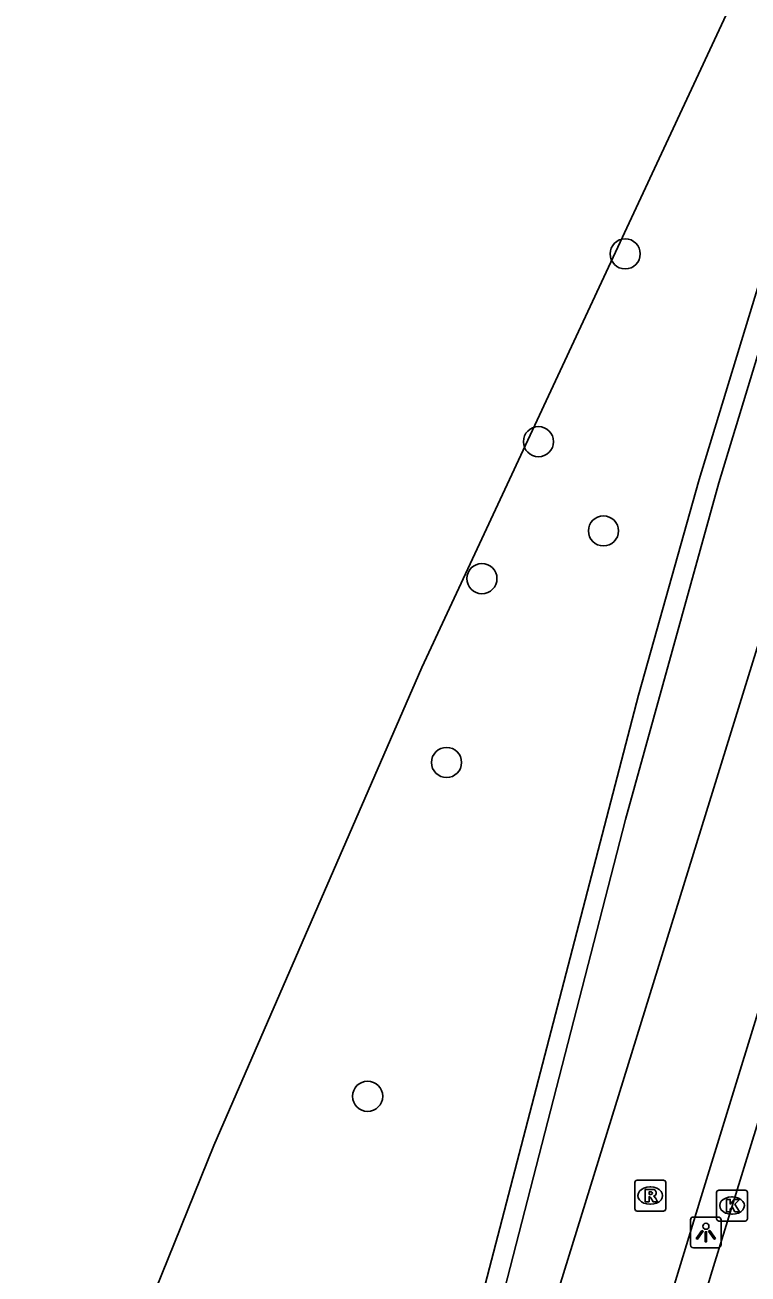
# Model space of a CAD drawing. Extents: x 161771 to 163125, y 382479 to 383177.
# Drawn here: x 161783.48 to 161806.94, y 383046.57 to 383087.09 of the extents above; entities that cross this region are included whole.
import ezdxf

# ---------------------------------------------------------------- set-up
doc = ezdxf.new("R2010")
doc.units = 0
for name, color, linetype in [('IMGEO_Boom', 7, 'Continuous'), ('IMGEO_Fietspad_gesloten', 7, 'Continuous'), ('IMGEO_Kademuur', 7, 'Continuous'), ('IMGEO_Kolk', 7, 'Continuous'), ('IMGEO_Lichtpunt', 7, 'Continuous'), ('IMGEO_Rijbaan_lokaal_gesloten', 7, 'Continuous'), ('IMGEO_Rioolput', 7, 'Continuous'), ('IMGEO_Waterloop', 7, 'Continuous')]:
    doc.layers.add(name, color=color, linetype=linetype)

msp = doc.modelspace()

# ---------------------------------------------------------------- linework, layer by layer
at = {"layer": 'IMGEO_Boom'}
for centre in [(161802.957, 383079.66), (161800.142, 383073.569), (161802.252, 383070.675), (161798.307, 383069.127), (161797.159, 383063.163), (161794.597, 383052.335)]:
    msp.add_circle(centre, 0.489, dxfattribs=at)
at = {"layer": 'IMGEO_Fietspad_gesloten'}
for points in [[(161823.905, 383105.611), (161819.067, 383092.338), (161813.962, 383076.777), (161805.376, 383048.932), (161803.022, 383041.219), (161802.818, 383040.568), (161802.1, 383038.347)], [(161799.133, 383040.729), (161799.138, 383040.744), (161799.736, 383042.637), (161808.605, 383071.283), (161814.386, 383089.376)]]:
    msp.add_lwpolyline(points, dxfattribs=at)
at = {"layer": 'IMGEO_Kademuur'}
for points in [[(161818.996, 383113.28), (161820.709, 383112.484), (161817.647, 383105.91), (161814.66, 383097.898), (161810.189, 383085.322), (161808.132, 383079.23), (161805.993, 383072.237), (161802.967, 383061.318), (161798.572, 383044.26), (161798.418, 383043.924), (161796.51, 383041.531)], [(161788.021, 383031.973), (161797.928, 383044.363), (161803.389, 383065.345), (161805.353, 383072.342), (161807.521, 383079.423), (161809.574, 383085.493), (161814.046, 383098.108), (161817.154, 383106.389)]]:
    msp.add_lwpolyline(points, dxfattribs=at)
at = {"layer": 'IMGEO_Kolk'}
for p, q in [((161805.924, 383048.364), (161805.924, 383049.216)), ((161805.999, 383049.29), (161806.851, 383049.29)), ((161806.925, 383049.216), (161806.925, 383048.364)), ((161806.412, 383049.07), (161806.437, 383049.07)), ((161806.435, 383048.51), (161806.41, 383048.51)), ((161806.851, 383048.29), (161805.999, 383048.29))]:
    msp.add_line(p, q, dxfattribs=at)
for points in [[(161805.924, 383048.364), (161805.924, 383049.216)], [(161805.999, 383049.29), (161806.851, 383049.29)], [(161806.925, 383049.216), (161806.925, 383048.364)], [(161806.245, 383048.99), (161806.368, 383048.99), (161806.368, 383048.839), (161806.498, 383048.99), (161806.662, 383048.99), (161806.516, 383048.839), (161806.669, 383048.59), (161806.517, 383048.59), (161806.432, 383048.754), (161806.368, 383048.687), (161806.368, 383048.59), (161806.245, 383048.59), (161806.245, 383048.99)], [(161806.851, 383048.29), (161805.999, 383048.29)]]:
    msp.add_lwpolyline(points, dxfattribs=at)
for centre, start, end in [((161806.001, 383049.214), 91.552, 178.448), ((161806.001, 383049.214), 91.552, 178.448), ((161806.849, 383049.214), 1.552, 88.448), ((161806.849, 383049.214), 1.552, 88.448), ((161806.001, 383048.366), 181.552, 268.448), ((161806.001, 383048.366), 181.552, 268.448), ((161806.849, 383048.366), 271.552, 358.448), ((161806.849, 383048.366), 271.552, 358.448)]:
    msp.add_arc(centre, 0.0765, start, end, dxfattribs=at)
for centre, major_axis, ratio, start_param, end_param in [((161806.411, 383048.79), (-0.387, 0.002), 0.722429, 4.712389, 7.853982), ((161806.436, 383048.79), (-0.39, 0.002), 0.717154, 1.570796, 4.712389)]:
    msp.add_ellipse(centre, major_axis=major_axis, ratio=ratio, start_param=start_param, end_param=end_param, dxfattribs=at)
at = {"layer": 'IMGEO_Lichtpunt'}
for p, q in [((161805.978, 383048.418), (161805.17, 383048.418)), ((161805.978, 383048.418), (161805.17, 383048.418)), ((161805.076, 383048.323), (161805.076, 383047.516)), ((161805.076, 383048.323), (161805.076, 383047.516)), ((161806.072, 383047.516), (161806.072, 383048.323)), ((161806.072, 383047.516), (161806.072, 383048.323)), ((161805.17, 383047.422), (161805.978, 383047.422)), ((161805.17, 383047.422), (161805.978, 383047.422))]:
    msp.add_line(p, q, dxfattribs=at)
for points in [[(161805.45, 383047.987), (161805.489, 383047.959), (161805.301, 383047.697), (161805.263, 383047.724), (161805.45, 383047.987)], [(161805.552, 383047.939), (161805.599, 383047.939), (161805.599, 383047.617), (161805.552, 383047.617), (161805.552, 383047.939)], [(161805.662, 383047.959), (161805.7, 383047.986), (161805.887, 383047.724), (161805.848, 383047.696), (161805.662, 383047.959)]]:
    msp.add_lwpolyline(points, dxfattribs=at)
msp.add_circle((161805.575, 383048.121), 0.0994, dxfattribs=at)
for centre, start, end in [((161805.17, 383048.323), 90, 180), ((161805.17, 383048.323), 90, 180), ((161805.978, 383048.323), 0, 90), ((161805.978, 383048.323), 0, 90), ((161805.17, 383047.516), 180, 270), ((161805.17, 383047.516), 180, 270), ((161805.978, 383047.516), 270, 0), ((161805.978, 383047.516), 270, 360)]:
    msp.add_arc(centre, 0.0946, start, end, dxfattribs=at)
at = {"layer": 'IMGEO_Rijbaan_lokaal_gesloten'}
msp.add_lwpolyline([(161814.967, 383076.408), (161805.775, 383046.673)], dxfattribs=at)
msp.add_arc((161923.137, 383011.849), 122.419, 163.4733, 166.28117, dxfattribs=at)
at = {"layer": 'IMGEO_Rioolput'}
for p, q in [((161803.346, 383049.614), (161804.198, 383049.614)), ((161803.271, 383048.688), (161803.271, 383049.54)), ((161803.759, 383049.394), (161803.784, 383049.394)), ((161804.272, 383049.54), (161804.272, 383048.688)), ((161803.782, 383048.834), (161803.757, 383048.834)), ((161804.198, 383048.614), (161803.346, 383048.614))]:
    msp.add_line(p, q, dxfattribs=at)
for points in [[(161803.346, 383049.614), (161804.198, 383049.614)], [(161803.271, 383048.688), (161803.271, 383049.54)], [(161803.86, 383049.312), (161803.608, 383049.314), (161803.608, 383048.914)], [(161803.786, 383049.233), (161803.732, 383049.233), (161803.732, 383049.152)], [(161804.272, 383049.54), (161804.272, 383048.688)], [(161803.608, 383048.914), (161803.732, 383048.914), (161803.732, 383049.076), (161803.743, 383049.076)], [(161803.732, 383049.152), (161803.784, 383049.152)], [(161803.79, 383049.047), (161803.861, 383048.914), (161804.001, 383048.914), (161803.936, 383049.04)], [(161804.198, 383048.614), (161803.346, 383048.614)]]:
    msp.add_lwpolyline(points, dxfattribs=at)
for centre, radius, start, end in [((161803.348, 383049.538), 0.0765, 91.552, 178.448), ((161803.348, 383049.538), 0.0765, 91.552, 178.448), ((161804.196, 383049.538), 0.0765, 1.552, 88.448), ((161804.196, 383049.538), 0.0765, 1.552, 88.448), ((161803.792, 383049.137), 0.0964, 77.0061, 93.1865), ((161803.806, 383049.194), 0.0378, 276.6634, 79.6772), ((161803.859, 383049.202), 0.109, 350.3612, 89.416), ((161803.742, 383049.023), 0.0533, 26.0293, 88.6989), ((161803.768, 383049.341), 0.19, 274.7715, 282.9687), ((161803.857, 383049.202), 0.112, 277.5842, 350.9817), ((161803.841, 383048.987), 0.108, 29.5134, 73.7905), ((161803.348, 383048.69), 0.0765, 181.552, 268.448), ((161803.348, 383048.69), 0.0765, 181.552, 268.448), ((161804.196, 383048.69), 0.0765, 271.552, 358.448), ((161804.196, 383048.69), 0.0765, 271.552, 358.448)]:
    msp.add_arc(centre, radius, start, end, dxfattribs=at)
for centre, major_axis, ratio, start_param, end_param in [((161803.758, 383049.114), (-0.387, 0.002), 0.722429, 4.712389, 7.853982), ((161803.783, 383049.114), (-0.39, 0.002), 0.717154, 1.570796, 4.712389)]:
    msp.add_ellipse(centre, major_axis=major_axis, ratio=ratio, start_param=start_param, end_param=end_param, dxfattribs=at)
at = {"layer": 'IMGEO_Waterloop'}
msp.add_lwpolyline([(161783.476, 383035.573), (161789.602, 383050.74), (161796.354, 383066.246), (161810.271, 383096.076), (161812.101, 383100.413), (161812.652, 383100.039), (161813.848, 383102.242), (161813.05, 383102.644), (161815.229, 383107.264)], dxfattribs=at)

doc.saveas('drawing.dxf')
